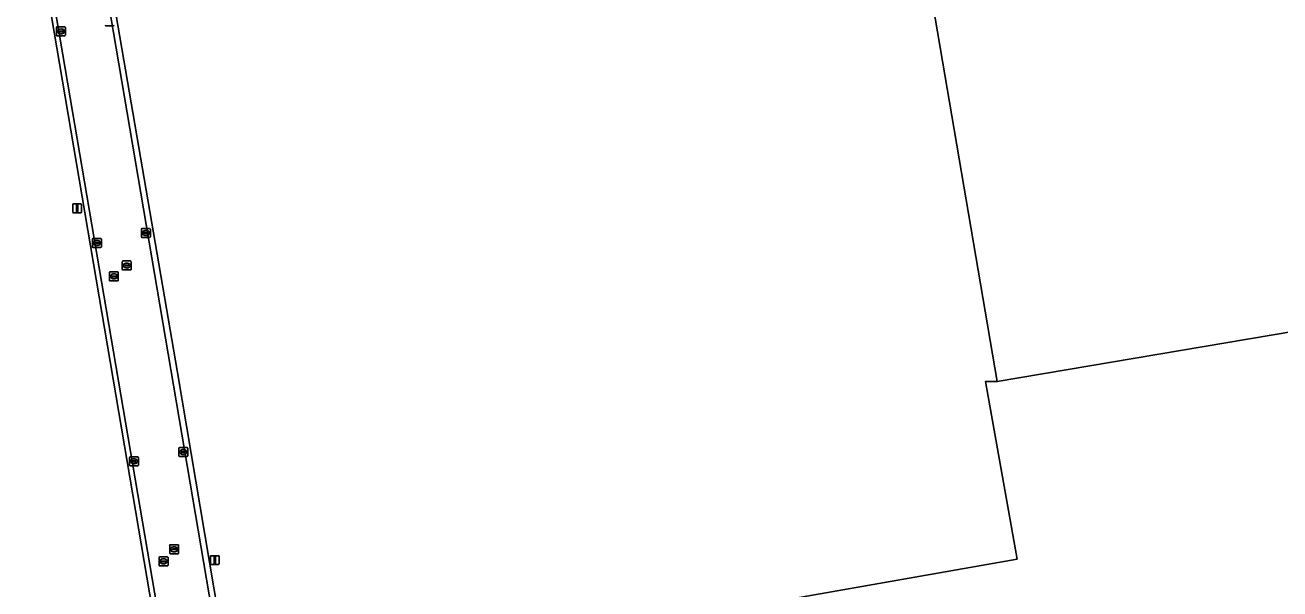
# Model space of a CAD drawing. Extents: x 154324 to 155744, y 382937 to 384188.
# Drawn here: x 154678.7 to 154819.6, y 383651.6 to 383714.9 of the extents above; entities that cross this region are included whole.
import ezdxf

# ---------------------------------------------------------------- set-up
doc = ezdxf.new("R2010")
doc.units = 0
for name, color, linetype in [('IMGEO_Erf', 7, 'Continuous'), ('IMGEO_Grasland_agrarisch', 7, 'Continuous'), ('IMGEO_Groenvoorziening', 7, 'Continuous'), ('IMGEO_Kolk', 7, 'Continuous'), ('IMGEO_Lichtmast', 7, 'Continuous'), ('IMGEO_Pand', 7, 'Continuous'), ('IMGEO_Rijbaan_lokaal_gesloten', 7, 'Continuous'), ('IMGEO_Rijbaan_lokaal_open', 7, 'Continuous'), ('IMGEO_Rioolput', 7, 'Continuous')]:
    doc.layers.add(name, color=color, linetype=linetype)

msp = doc.modelspace()

# ---------------------------------------------------------------- linework, layer by layer
at = {"layer": 'IMGEO_Erf'}
msp.add_lwpolyline([(154715.12, 383606.17), (154717.25, 383593.65), (154799.26, 383607.57), (154796.3, 383624.97), (154807.03, 383626.73), (154809.97, 383609.47), (154879.18, 383621.22), (154872.98, 383657.63), (154872.88, 383657.62), (154870.05, 383657.16), (154869.54, 383660.13), (154872.55, 383660.65), (154872.56, 383660.61), (154875.75, 383661.08), (154876.27, 383658.02), (154880.3, 383658.76), (154878.39, 383669.9), (154870.94, 383668.6), (154867.57, 383688.39), (154787.88, 383674.89), (154786.54, 383674.89), (154790.1, 383654.95), (154709.26, 383640.72)], close=True, dxfattribs=at)
at = {"layer": 'IMGEO_Grasland_agrarisch'}
for points in [[(154701.97, 383639.51), (154709.26, 383640.72), (154790.1, 383654.95), (154786.54, 383674.89), (154787.88, 383674.89), (154769.16, 383784.68), (154768.19, 383784.23), (154765.07, 383791.04), (154762.08, 383789.67), (154693.37, 383758.21)], [(154684.79, 383740.24), (154695.82, 383675.91), (154701.97, 383639.51)]]:
    msp.add_lwpolyline(points, dxfattribs=at)
at = {"layer": 'IMGEO_Groenvoorziening'}
msp.add_lwpolyline([(154705.98, 383572.84), (154695.76, 383632.98), (154694.55, 383632.79), (154694.87, 383630.21), (154687.16, 383629), (154686.79, 383631.41), (154686.29, 383634.84), (154686.02, 383636.51), (154693.74, 383637.75), (154694.03, 383635.97), (154695.21, 383636.16), (154679.41, 383729.15), (154678.7, 383732.94)], dxfattribs=at)
at = {"layer": 'IMGEO_Kolk'}
for p, q in [((154682.22, 383713.8), (154682.22, 383714.66)), ((154682.29, 383714.73), (154683.15, 383714.73)), ((154683.15, 383713.73), (154682.29, 383713.73)), ((154682.48, 383714.22), (154682.48, 383714.24)), ((154682.52, 383714.27), (154682.92, 383714.27)), ((154682.92, 383714.19), (154682.52, 383714.19)), ((154682.71, 383714.51), (154682.73, 383714.51)), ((154682.73, 383713.95), (154682.71, 383713.95)), ((154682.96, 383714.24), (154682.96, 383714.22)), ((154683.22, 383714.66), (154683.22, 383713.8)), ((154688.63, 383714.87), (154687.78, 383714.87)), ((154691.76, 383691.16), (154691.76, 383692.01)), ((154691.84, 383692.08), (154692.69, 383692.08)), ((154692.69, 383691.08), (154691.84, 383691.08)), ((154692.02, 383691.58), (154692.02, 383691.59)), ((154692.46, 383691.54), (154692.06, 383691.54)), ((154692.07, 383691.63), (154692.46, 383691.63)), ((154692.25, 383691.86), (154692.28, 383691.86)), ((154692.27, 383691.3), (154692.25, 383691.3)), ((154692.51, 383691.59), (154692.51, 383691.58)), ((154692.77, 383692.01), (154692.77, 383691.16)), ((154686.27, 383690.03), (154686.27, 383690.88)), ((154686.34, 383690.96), (154687.19, 383690.96)), ((154687.19, 383689.96), (154686.34, 383689.96)), ((154686.52, 383690.45), (154686.52, 383690.46)), ((154686.96, 383690.41), (154686.56, 383690.41)), ((154686.57, 383690.5), (154686.96, 383690.5)), ((154686.75, 383690.74), (154686.78, 383690.74)), ((154686.78, 383690.18), (154686.75, 383690.18)), ((154687.01, 383690.46), (154687.01, 383690.45)), ((154687.27, 383690.88), (154687.27, 383690.03)), ((154695.98, 383666.56), (154695.98, 383667.41)), ((154696.05, 383667.48), (154696.9, 383667.48)), ((154696.46, 383667.26), (154696.49, 383667.26)), ((154696.98, 383667.41), (154696.98, 383666.56)), ((154690.43, 383665.51), (154690.43, 383666.36)), ((154690.51, 383666.44), (154691.36, 383666.44)), ((154690.69, 383665.93), (154690.69, 383665.94)), ((154691.13, 383665.89), (154690.73, 383665.89)), ((154690.74, 383665.98), (154691.13, 383665.98)), ((154690.92, 383666.22), (154690.95, 383666.22)), ((154691.18, 383665.94), (154691.18, 383665.93)), ((154691.43, 383666.36), (154691.43, 383665.51)), ((154696.9, 383666.48), (154696.05, 383666.48)), ((154696.23, 383666.98), (154696.23, 383666.99)), ((154696.67, 383666.94), (154696.27, 383666.94)), ((154696.28, 383667.03), (154696.67, 383667.03)), ((154696.49, 383666.7), (154696.46, 383666.7)), ((154696.72, 383666.99), (154696.72, 383666.98)), ((154691.36, 383665.44), (154690.51, 383665.44)), ((154690.94, 383665.66), (154690.92, 383665.66))]:
    msp.add_line(p, q, dxfattribs=at)
for points in [[(154682.22, 383713.8), (154682.22, 383714.66)], [(154682.29, 383714.73), (154683.15, 383714.73)], [(154683.15, 383713.73), (154682.29, 383713.73)], [(154683.22, 383714.66), (154683.22, 383713.8)], [(154688.63, 383714.87), (154687.78, 383714.87)], [(154691.76, 383691.16), (154691.76, 383692.01)], [(154691.84, 383692.08), (154692.69, 383692.08)], [(154692.69, 383691.08), (154691.84, 383691.08)], [(154692.77, 383692.01), (154692.77, 383691.16)], [(154686.27, 383690.03), (154686.27, 383690.88)], [(154686.34, 383690.96), (154687.19, 383690.96)], [(154687.19, 383689.96), (154686.34, 383689.96)], [(154687.27, 383690.88), (154687.27, 383690.03)], [(154695.98, 383666.56), (154695.98, 383667.41)], [(154696.05, 383667.48), (154696.9, 383667.48)], [(154696.98, 383667.41), (154696.98, 383666.56)], [(154690.43, 383665.51), (154690.43, 383666.36)], [(154690.51, 383666.44), (154691.36, 383666.44)], [(154691.43, 383666.36), (154691.43, 383665.51)], [(154696.9, 383666.48), (154696.05, 383666.48)], [(154691.36, 383665.44), (154690.51, 383665.44)]]:
    msp.add_lwpolyline(points, dxfattribs=at)
for centre, radius, start, end in [((154682.3, 383714.66), 0.0765, 91.552, 178.448), ((154682.3, 383714.66), 0.0765, 91.552, 178.448), ((154682.3, 383713.81), 0.0765, 181.552, 268.448), ((154682.3, 383713.81), 0.0765, 181.552, 268.448), ((154682.52, 383714.23), 0.0403, 85.8775, 175.7526), ((154682.52, 383714.22), 0.0366, 178.938, 274.7102), ((154682.92, 383714.24), 0.0386, 1.7309, 96.639), ((154682.92, 383714.23), 0.043, 264.8664, 352.4533), ((154683.14, 383714.66), 0.0765, 1.552, 88.448), ((154683.14, 383714.66), 0.0765, 1.552, 88.448), ((154683.14, 383713.81), 0.0765, 271.552, 358.448), ((154683.14, 383713.81), 0.0765, 271.552, 358.448), ((154687.78, 383714.94), 0.0765, 181.552, 268.448), ((154687.78, 383714.94), 0.0765, 181.552, 268.448), ((154688.63, 383714.94), 0.0765, 271.552, 358.448), ((154688.63, 383714.94), 0.0765, 271.552, 358.448), ((154691.84, 383692.01), 0.0765, 91.552, 178.448), ((154691.84, 383692.01), 0.0765, 91.552, 178.448), ((154691.84, 383691.16), 0.0765, 181.552, 268.448), ((154691.84, 383691.16), 0.0765, 181.552, 268.448), ((154692.06, 383691.59), 0.0403, 85.8775, 175.7526), ((154692.06, 383691.58), 0.0366, 178.938, 274.7102), ((154692.47, 383691.59), 0.0386, 1.7309, 96.639), ((154692.46, 383691.58), 0.043, 264.8664, 352.4533), ((154692.69, 383692.01), 0.0765, 1.552, 88.448), ((154692.69, 383692.01), 0.0765, 1.552, 88.448), ((154692.69, 383691.16), 0.0765, 271.552, 358.448), ((154692.69, 383691.16), 0.0765, 271.552, 358.448), ((154686.34, 383690.88), 0.0765, 91.552, 178.448), ((154686.34, 383690.88), 0.0765, 91.552, 178.448), ((154686.34, 383690.03), 0.0765, 181.552, 268.448), ((154686.34, 383690.03), 0.0765, 181.552, 268.448), ((154686.56, 383690.46), 0.0403, 85.8775, 175.7526), ((154686.56, 383690.45), 0.0366, 178.938, 274.7102), ((154686.97, 383690.46), 0.0386, 1.7309, 96.639), ((154686.97, 383690.46), 0.043, 264.8664, 352.4533), ((154687.19, 383690.88), 0.0765, 1.552, 88.448), ((154687.19, 383690.88), 0.0765, 1.552, 88.448), ((154687.19, 383690.03), 0.0765, 271.552, 358.448), ((154687.19, 383690.03), 0.0765, 271.552, 358.448), ((154696.05, 383667.41), 0.0765, 91.552, 178.448), ((154696.05, 383667.41), 0.0765, 91.552, 178.448), ((154696.9, 383667.41), 0.0765, 1.552, 88.448), ((154696.9, 383667.41), 0.0765, 1.552, 88.448), ((154690.51, 383666.36), 0.0765, 91.552, 178.448), ((154690.51, 383666.36), 0.0765, 91.552, 178.448), ((154690.73, 383665.94), 0.0403, 85.8775, 175.7526), ((154690.73, 383665.93), 0.0366, 178.938, 274.7102), ((154691.14, 383665.94), 0.0386, 1.7309, 96.639), ((154691.13, 383665.94), 0.043, 264.8664, 352.4533), ((154691.36, 383666.36), 0.0765, 1.552, 88.448), ((154691.36, 383666.36), 0.0765, 1.552, 88.448), ((154696.05, 383666.56), 0.0765, 181.552, 268.448), ((154696.05, 383666.56), 0.0765, 181.552, 268.448), ((154696.27, 383666.99), 0.0403, 85.8775, 175.7526), ((154696.27, 383666.98), 0.0366, 178.938, 274.7102), ((154696.68, 383666.99), 0.0386, 1.7309, 96.639), ((154696.68, 383666.98), 0.043, 264.8664, 352.4533), ((154696.9, 383666.56), 0.0765, 271.552, 358.448), ((154696.9, 383666.56), 0.0765, 271.552, 358.448), ((154690.51, 383665.51), 0.0765, 181.552, 268.448), ((154690.51, 383665.51), 0.0765, 181.552, 268.448), ((154691.36, 383665.51), 0.0765, 271.552, 358.448), ((154691.36, 383665.51), 0.0765, 271.552, 358.448)]:
    msp.add_arc(centre, radius, start, end, dxfattribs=at)
for centre, major_axis, ratio, start_param, end_param in [((154682.71, 383714.23), (-0.387, 0.002), 0.722429, 4.712389, 7.853982), ((154682.73, 383714.23), (-0.39, 0.002), 0.717154, 1.570796, 4.712389), ((154692.25, 383691.58), (-0.387, 0.002), 0.722429, 4.712389, 7.853982), ((154692.28, 383691.58), (-0.39, 0.002), 0.717154, 1.570796, 4.712389), ((154686.75, 383690.46), (-0.387, 0.002), 0.722429, 4.712389, 7.853982), ((154686.78, 383690.46), (-0.39, 0.002), 0.717154, 1.570796, 4.712389), ((154696.46, 383666.98), (-0.387, 0.002), 0.722429, 4.712389, 7.853982), ((154696.49, 383666.98), (-0.39, 0.002), 0.717154, 1.570796, 4.712389), ((154690.92, 383665.94), (-0.387, 0.002), 0.722429, 4.712389, 7.853982), ((154690.94, 383665.94), (-0.39, 0.002), 0.717154, 1.570796, 4.712389)]:
    msp.add_ellipse(centre, major_axis=major_axis, ratio=ratio, start_param=start_param, end_param=end_param, dxfattribs=at)
at = {"layer": 'IMGEO_Lichtmast'}
for p, q in [((154684.05, 383693.96), (154684.05, 383694.76)), ((154684.05, 383694.76), (154684.05, 383693.96)), ((154684.15, 383694.86), (154684.94, 383694.86)), ((154684.94, 383694.86), (154684.15, 383694.86)), ((154685.04, 383694.76), (154685.04, 383693.96)), ((154685.04, 383693.96), (154685.04, 383694.76)), ((154684.94, 383693.86), (154684.15, 383693.86)), ((154684.15, 383693.86), (154684.94, 383693.86)), ((154699.51, 383654.43), (154699.51, 383655.23)), ((154699.51, 383655.23), (154699.51, 383654.43)), ((154699.61, 383655.33), (154700.4, 383655.33)), ((154700.4, 383655.33), (154699.61, 383655.33)), ((154700.5, 383655.23), (154700.5, 383654.43)), ((154700.5, 383654.43), (154700.5, 383655.23)), ((154700.4, 383654.33), (154699.61, 383654.33)), ((154699.61, 383654.33), (154700.4, 383654.33))]:
    msp.add_line(p, q, dxfattribs=at)
for points in [[(154684.47, 383694.74), (154684.62, 383694.74), (154684.62, 383693.99), (154684.47, 383693.99), (154684.47, 383694.74)], [(154699.93, 383655.21), (154700.08, 383655.21), (154700.08, 383654.46), (154699.93, 383654.46), (154699.93, 383655.21)]]:
    msp.add_lwpolyline(points, dxfattribs=at)
for centre, start, end in [((154684.15, 383694.76), 90, 180), ((154684.15, 383694.76), 90, 180), ((154684.15, 383693.96), 180, 270), ((154684.15, 383693.96), 180, 270), ((154684.94, 383694.76), 0, 90), ((154684.94, 383694.76), 360, 90), ((154684.94, 383693.96), 270, 0), ((154684.94, 383693.96), 270, 0), ((154699.61, 383655.23), 90, 180), ((154699.61, 383655.23), 90, 180), ((154700.4, 383655.23), 0, 90), ((154700.4, 383655.23), 360, 90), ((154699.61, 383654.43), 180, 270), ((154699.61, 383654.43), 180, 270), ((154700.4, 383654.43), 270, 0), ((154700.4, 383654.43), 270, 0)]:
    msp.add_arc(centre, 0.1, start, end, dxfattribs=at)
at = {"layer": 'IMGEO_Pand'}
msp.add_lwpolyline([(154837.74, 383816.06), (154769.16, 383784.68), (154787.88, 383674.89), (154867.57, 383688.39), (154857.46, 383747.73), (154837.88, 383744.34)], dxfattribs=at)
at = {"layer": 'IMGEO_Rijbaan_lokaal_gesloten'}
for points in [[(154710.41, 383586), (154685.55, 383732.21), (154684.2, 383740.13)], [(154678.7, 383732.94), (154679.41, 383729.15), (154695.21, 383636.16), (154695.76, 383632.98), (154705.98, 383572.84), (154731.57, 383423.07), (154733.05, 383414.37), (154733.72, 383410.4), (154735.43, 383400.34), (154736.07, 383396.59), (154752.1, 383302.29), (154752.65, 383299.07), (154768.89, 383203.55), (154782.92, 383120.99), (154783.08, 383120.12), (154784.08, 383114.24), (154785.08, 383108.27)], [(154679.26, 383733.15), (154679.93, 383729.19), (154748.65, 383326.31), (154783.5, 383121.23), (154783.65, 383120.27), (154785.66, 383108.36)], [(154785.66, 383108.36), (154783.65, 383120.27), (154783.5, 383121.23), (154748.65, 383326.31), (154679.93, 383729.19), (154679.26, 383733.15)]]:
    msp.add_lwpolyline(points, dxfattribs=at)
at = {"layer": 'IMGEO_Rijbaan_lokaal_open'}
for points in [[(154684.2, 383740.13), (154685.55, 383732.21), (154710.41, 383586), (154739.67, 383414.35), (154764.04, 383271.32), (154786.39, 383140.02), (154789.03, 383124.4), (154789.63, 383121.11)], [(154790.21, 383121.25), (154789.97, 383122.38), (154764.66, 383271.37), (154760.59, 383295.34), (154753.64, 383336.06), (154753.52, 383336.76), (154752.34, 383343.73), (154728.93, 383480.92), (154728.09, 383485.86), (154728.08, 383485.9), (154713.13, 383573.57), (154707.83, 383604.93), (154701.97, 383639.51), (154695.82, 383675.91), (154684.79, 383740.24)]]:
    msp.add_lwpolyline(points, dxfattribs=at)
at = {"layer": 'IMGEO_Rioolput'}
for p, q in [((154689.61, 383687.51), (154689.61, 383688.36)), ((154689.69, 383688.44), (154690.54, 383688.44)), ((154690.61, 383688.36), (154690.61, 383687.51)), ((154688.17, 383686.28), (154688.17, 383687.14)), ((154688.24, 383687.21), (154689.1, 383687.21)), ((154688.66, 383686.99), (154688.68, 383686.99)), ((154689.17, 383687.14), (154689.17, 383686.28)), ((154690.54, 383687.43), (154689.69, 383687.43)), ((154689.87, 383687.93), (154689.87, 383687.94)), ((154689.91, 383687.98), (154690.31, 383687.98)), ((154690.31, 383687.89), (154689.91, 383687.89)), ((154690.1, 383688.21), (154690.13, 383688.21)), ((154690.12, 383687.66), (154690.1, 383687.66)), ((154690.36, 383687.94), (154690.36, 383687.93)), ((154689.1, 383686.21), (154688.24, 383686.21)), ((154688.43, 383686.7), (154688.43, 383686.72)), ((154688.47, 383686.75), (154688.87, 383686.75)), ((154688.87, 383686.67), (154688.47, 383686.67)), ((154688.68, 383686.43), (154688.66, 383686.43)), ((154688.91, 383686.72), (154688.91, 383686.7)), ((154694.94, 383655.63), (154694.94, 383656.48)), ((154695.01, 383656.55), (154695.86, 383656.55)), ((154695.19, 383656.05), (154695.19, 383656.06)), ((154695.63, 383656.01), (154695.23, 383656.01)), ((154695.24, 383656.1), (154695.63, 383656.1)), ((154695.42, 383656.33), (154695.45, 383656.33)), ((154695.68, 383656.06), (154695.68, 383656.05)), ((154695.94, 383656.48), (154695.94, 383655.63)), ((154693.75, 383654.26), (154693.75, 383655.12)), ((154693.82, 383655.19), (154694.67, 383655.19)), ((154694, 383654.68), (154694, 383654.7)), ((154694.44, 383654.65), (154694.04, 383654.65)), ((154694.05, 383654.73), (154694.45, 383654.73)), ((154694.23, 383654.97), (154694.26, 383654.97)), ((154694.49, 383654.7), (154694.49, 383654.68)), ((154694.75, 383655.12), (154694.75, 383654.26)), ((154695.86, 383655.55), (154695.01, 383655.55)), ((154695.45, 383655.77), (154695.42, 383655.77)), ((154694.67, 383654.19), (154693.82, 383654.19)), ((154694.26, 383654.41), (154694.23, 383654.41))]:
    msp.add_line(p, q, dxfattribs=at)
for points in [[(154689.61, 383687.51), (154689.61, 383688.36)], [(154689.69, 383688.44), (154690.54, 383688.44)], [(154690.61, 383688.36), (154690.61, 383687.51)], [(154688.17, 383686.28), (154688.17, 383687.14)], [(154688.24, 383687.21), (154689.1, 383687.21)], [(154689.17, 383687.14), (154689.17, 383686.28)], [(154690.54, 383687.43), (154689.69, 383687.43)], [(154689.1, 383686.21), (154688.24, 383686.21)], [(154694.94, 383655.63), (154694.94, 383656.48)], [(154695.01, 383656.55), (154695.86, 383656.55)], [(154695.94, 383656.48), (154695.94, 383655.63)], [(154693.75, 383654.26), (154693.75, 383655.12)], [(154693.82, 383655.19), (154694.67, 383655.19)], [(154694.75, 383655.12), (154694.75, 383654.26)], [(154695.86, 383655.55), (154695.01, 383655.55)], [(154694.67, 383654.19), (154693.82, 383654.19)]]:
    msp.add_lwpolyline(points, dxfattribs=at)
for centre, radius, start, end in [((154689.69, 383688.36), 0.0765, 91.552, 178.448), ((154689.69, 383688.36), 0.0765, 91.552, 178.448), ((154690.54, 383688.36), 0.0765, 1.552, 88.448), ((154690.54, 383688.36), 0.0765, 1.552, 88.448), ((154688.25, 383687.13), 0.0765, 91.552, 178.448), ((154688.25, 383687.13), 0.0765, 91.552, 178.448), ((154689.09, 383687.13), 0.0765, 1.552, 88.448), ((154689.09, 383687.13), 0.0765, 1.552, 88.448), ((154689.69, 383687.51), 0.0765, 181.552, 268.448), ((154689.69, 383687.51), 0.0765, 181.552, 268.448), ((154689.91, 383687.94), 0.0403, 85.8775, 175.7526), ((154689.91, 383687.93), 0.0366, 178.938, 274.7102), ((154690.32, 383687.94), 0.0386, 1.7309, 96.639), ((154690.31, 383687.93), 0.043, 264.8664, 352.4533), ((154690.54, 383687.51), 0.0765, 271.552, 358.448), ((154690.54, 383687.51), 0.0765, 271.552, 358.448), ((154688.25, 383686.28), 0.0765, 181.552, 268.448), ((154688.25, 383686.28), 0.0765, 181.552, 268.448), ((154688.47, 383686.71), 0.0403, 85.8775, 175.7526), ((154688.47, 383686.7), 0.0366, 178.938, 274.7102), ((154688.87, 383686.71), 0.0386, 1.7309, 96.639), ((154688.87, 383686.71), 0.043, 264.8664, 352.4533), ((154689.09, 383686.28), 0.0765, 271.552, 358.448), ((154689.09, 383686.28), 0.0765, 271.552, 358.448), ((154695.01, 383656.48), 0.0765, 91.552, 178.448), ((154695.01, 383656.48), 0.0765, 91.552, 178.448), ((154695.23, 383656.06), 0.0403, 85.8775, 175.7526), ((154695.23, 383656.05), 0.0366, 178.938, 274.7102), ((154695.64, 383656.06), 0.0386, 1.7309, 96.639), ((154695.64, 383656.05), 0.043, 264.8664, 352.4533), ((154695.86, 383656.48), 0.0765, 1.552, 88.448), ((154695.86, 383656.48), 0.0765, 1.552, 88.448), ((154693.82, 383655.11), 0.0765, 91.552, 178.448), ((154693.82, 383655.11), 0.0765, 91.552, 178.448), ((154694.05, 383654.69), 0.0403, 85.8775, 175.7526), ((154694.04, 383654.68), 0.0366, 178.938, 274.7102), ((154694.45, 383654.69), 0.043, 264.8664, 352.4533), ((154694.45, 383654.69), 0.0386, 1.7309, 96.639), ((154694.67, 383655.11), 0.0765, 1.552, 88.448), ((154694.67, 383655.11), 0.0765, 1.552, 88.448), ((154695.01, 383655.63), 0.0765, 181.552, 268.448), ((154695.01, 383655.63), 0.0765, 181.552, 268.448), ((154695.86, 383655.63), 0.0765, 271.552, 358.448), ((154695.86, 383655.63), 0.0765, 271.552, 358.448), ((154693.82, 383654.26), 0.0765, 181.552, 268.448), ((154693.82, 383654.26), 0.0765, 181.552, 268.448), ((154694.67, 383654.26), 0.0765, 271.552, 358.448), ((154694.67, 383654.26), 0.0765, 271.552, 358.448)]:
    msp.add_arc(centre, radius, start, end, dxfattribs=at)
for centre, major_axis, ratio, start_param, end_param in [((154688.66, 383686.71), (-0.387, 0.002), 0.722429, 4.712389, 7.853982), ((154688.68, 383686.71), (-0.39, 0.002), 0.717154, 1.570796, 4.712389), ((154690.1, 383687.93), (-0.387, 0.002), 0.722429, 4.712389, 7.853982), ((154690.12, 383687.93), (-0.39, 0.002), 0.717154, 1.570796, 4.712389), ((154695.42, 383656.05), (-0.387, 0.002), 0.722429, 4.712389, 7.853982), ((154695.45, 383656.05), (-0.39, 0.002), 0.717154, 1.570796, 4.712389), ((154694.23, 383654.69), (-0.387, 0.002), 0.722429, 4.712389, 7.853982), ((154694.26, 383654.69), (-0.39, 0.002), 0.717154, 1.570796, 4.712389)]:
    msp.add_ellipse(centre, major_axis=major_axis, ratio=ratio, start_param=start_param, end_param=end_param, dxfattribs=at)

doc.saveas('drawing.dxf')
